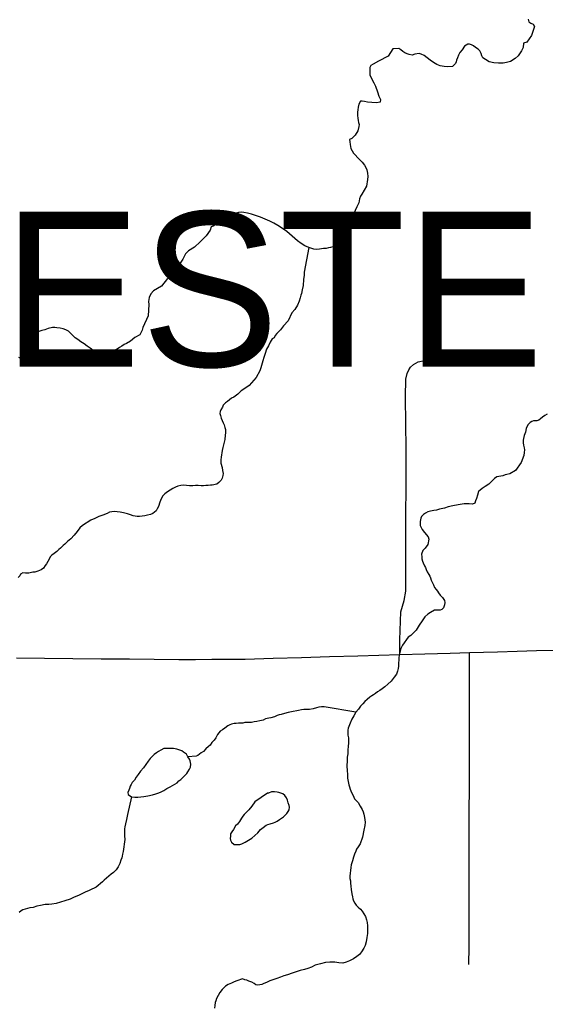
# Model space of a CAD drawing. Extents: x 103424 to 290657, y 38711 to 110967.
# Drawn here: x 214247.02 to 214247.309, y 40212.646 to 40213.189 of the extents above; entities that cross this region are included whole.
import ezdxf

# ---------------------------------------------------------------- set-up
doc = ezdxf.new("R2010")
doc.units = 0
for name, color, linetype in [('GM_X_County_Road', 7, 'Continuous'), ('GM_X_Minor_Lake', 7, 'Continuous'), ('GM_X_Minor_River', 7, 'Continuous'), ('GM_X_Township_Road', 7, 'Continuous'), ('GM_X_Township_Text', 7, 'Continuous')]:
    doc.layers.add(name, color=color, linetype=linetype)

msp = doc.modelspace()

# ---------------------------------------------------------------- linework, layer by layer
at = {"layer": 'GM_X_County_Road'}
msp.add_lwpolyline([(214247.01772, 40212.83749), (214247.03325, 40212.83735), (214247.04879, 40212.83721), (214247.06432, 40212.83706), (214247.07986, 40212.83692), (214247.09347, 40212.8368), (214247.10709, 40212.83668), (214247.1162, 40212.83671), (214247.1253, 40212.83674), (214247.13441, 40212.83681), (214247.14352, 40212.83687), (214247.15904, 40212.83733), (214247.17457, 40212.83779), (214247.1901, 40212.83826), (214247.20563, 40212.83872), (214247.21713, 40212.83906), (214247.22864, 40212.83941), (214247.24251, 40212.83978), (214247.25638, 40212.84016), (214247.26704, 40212.84045), (214247.28257, 40212.84089), (214247.29326, 40212.8412), (214247.30395, 40212.8415), (214247.31566, 40212.84182)], dxfattribs=at)
at = {"layer": 'GM_X_Minor_Lake'}
for points in [[(214247.102, 40212.78756), (214247.09877, 40212.78753), (214247.09726, 40212.78675), (214247.09594, 40212.78598), (214247.09481, 40212.7852), (214247.09349, 40212.78424), (214247.09236, 40212.78328), (214247.09123, 40212.78213), (214247.0903, 40212.7806), (214247.08899, 40212.77887), (214247.08768, 40212.77696), (214247.08599, 40212.77504), (214247.08468, 40212.77332), (214247.08356, 40212.77178), (214247.08263, 40212.77025), (214247.0815, 40212.76891), (214247.08095, 40212.76776), (214247.08039, 40212.76681), (214247.08002, 40212.76566), (214247.07965, 40212.76471), (214247.0791, 40212.76337), (214247.0793, 40212.76223), (214247.08103, 40212.76092), (214247.08293, 40212.76075), (214247.08445, 40212.76076), (214247.08616, 40212.76097), (214247.08786, 40212.76118), (214247.08995, 40212.76158), (214247.0926, 40212.76218), (214247.0945, 40212.76258), (214247.09601, 40212.76316), (214247.09734, 40212.76375), (214247.09885, 40212.76452), (214247.10055, 40212.76549), (214247.10225, 40212.76646), (214247.10357, 40212.76723), (214247.10621, 40212.76878), (214247.10715, 40212.76974), (214247.10828, 40212.77051), (214247.10922, 40212.77166), (214247.11016, 40212.77262), (214247.11148, 40212.77377), (214247.11204, 40212.77473), (214247.11297, 40212.77626), (214247.11353, 40212.77741), (214247.1137, 40212.77893), (214247.1135, 40212.77988), (214247.11329, 40212.78083), (214247.1129, 40212.78177), (214247.11213, 40212.7831), (214247.11135, 40212.78442), (214247.10963, 40212.78554), (214247.10867, 40212.78629), (214247.10714, 40212.78685), (214247.1066, 40212.78702)], [(214247.1066, 40212.78702), (214247.106, 40212.78722), (214247.10505, 40212.7874), (214247.10409, 40212.78758), (214247.102, 40212.78756)], [(214247.15589, 40212.763), (214247.14891, 40212.75818), (214247.14723, 40212.75588), (214247.14554, 40212.75377), (214247.14404, 40212.75224), (214247.1431, 40212.75128), (214247.14235, 40212.75032), (214247.1416, 40212.74917), (214247.14048, 40212.74745), (214247.13936, 40212.74592), (214247.13823, 40212.74495), (214247.13711, 40212.74304), (214247.13618, 40212.7417), (214247.13562, 40212.74055), (214247.13545, 40212.73941), (214247.13527, 40212.73808), (214247.13547, 40212.73713), (214247.13606, 40212.736), (214247.13759, 40212.73468), (214247.13949, 40212.7347), (214247.14063, 40212.73471), (214247.14177, 40212.7351), (214247.14366, 40212.73607), (214247.14536, 40212.73704), (214247.14724, 40212.7382), (214247.15063, 40212.74109), (214247.15138, 40212.74204), (214247.15213, 40212.743), (214247.15345, 40212.74416), (214247.15514, 40212.74531), (214247.15609, 40212.7457), (214247.15742, 40212.7461), (214247.15912, 40212.74668), (214247.16007, 40212.74707), (214247.1612, 40212.74766), (214247.16252, 40212.74843), (214247.16365, 40212.7492), (214247.16478, 40212.74997), (214247.16647, 40212.75189), (214247.16722, 40212.75285), (214247.16778, 40212.75381), (214247.16795, 40212.75533), (214247.16775, 40212.75628), (214247.16735, 40212.7576), (214247.16696, 40212.75912), (214247.16637, 40212.76044), (214247.16541, 40212.76177), (214247.16426, 40212.76271), (214247.1633, 40212.76308), (214247.16216, 40212.76344), (214247.1612, 40212.76362), (214247.15968, 40212.7638), (214247.15816, 40212.76378), (214247.15646, 40212.76301), (214247.15608, 40212.763), (214247.15589, 40212.763)], [(214247.15589, 40212.763), (214247.14891, 40212.75818), (214247.14723, 40212.75588), (214247.14554, 40212.75377), (214247.14404, 40212.75224), (214247.1431, 40212.75128), (214247.14235, 40212.75032), (214247.1416, 40212.74917), (214247.14048, 40212.74745), (214247.13936, 40212.74592), (214247.13823, 40212.74495), (214247.13711, 40212.74304), (214247.13618, 40212.7417), (214247.13562, 40212.74055), (214247.13545, 40212.73941), (214247.13527, 40212.73808), (214247.13547, 40212.73713), (214247.13606, 40212.736), (214247.13759, 40212.73468), (214247.13949, 40212.7347), (214247.14063, 40212.73471), (214247.14177, 40212.7351), (214247.14366, 40212.73607), (214247.14536, 40212.73704), (214247.14724, 40212.7382), (214247.15063, 40212.74109), (214247.15138, 40212.74204), (214247.15213, 40212.743)], [(214247.15213, 40212.743), (214247.15345, 40212.74416), (214247.15514, 40212.74531), (214247.15609, 40212.7457), (214247.15742, 40212.7461), (214247.15912, 40212.74668), (214247.16007, 40212.74707), (214247.1612, 40212.74766), (214247.16252, 40212.74843), (214247.16365, 40212.7492), (214247.16478, 40212.74997), (214247.16647, 40212.75189), (214247.16722, 40212.75285), (214247.16778, 40212.75381), (214247.16795, 40212.75533), (214247.16775, 40212.75628), (214247.16735, 40212.7576), (214247.16696, 40212.75912), (214247.16637, 40212.76044), (214247.16541, 40212.76177), (214247.16426, 40212.76271), (214247.1633, 40212.76308), (214247.16216, 40212.76344), (214247.1612, 40212.76362), (214247.15968, 40212.7638), (214247.15816, 40212.76378), (214247.15646, 40212.76301), (214247.15608, 40212.763), (214247.15589, 40212.763)]]:
    msp.add_lwpolyline(points, dxfattribs=at)
at = {"layer": 'GM_X_Minor_River'}
for points in [[(214247.29936, 40213.18937), (214247.29976, 40213.18786), (214247.30091, 40213.18711), (214247.30206, 40213.18655), (214247.30283, 40213.18522), (214247.30118, 40213.18026), (214247.29856, 40213.17663), (214247.29686, 40213.17604), (214247.29669, 40213.17376), (214247.29577, 40213.17184), (214247.2939, 40213.16916), (214247.2922, 40213.16763), (214247.28956, 40213.16608), (214247.28748, 40213.16549), (214247.28558, 40213.16509), (214247.28311, 40213.16506), (214247.28045, 40213.16523), (214247.27797, 40213.16577), (214247.27586, 40213.16708), (214247.27433, 40213.16802), (214247.27394, 40213.16915), (214247.27354, 40213.17048), (214247.27277, 40213.1718), (214247.27181, 40213.17275), (214247.27046, 40213.17368), (214247.26931, 40213.17462), (214247.26817, 40213.17518), (214247.26702, 40213.17555), (214247.26607, 40213.17554), (214247.26437, 40213.17438), (214247.26307, 40213.17247), (214247.26175, 40213.17094), (214247.26101, 40213.16941), (214247.26046, 40213.16807), (214247.2599, 40213.16673), (214247.25972, 40213.16578), (214247.25935, 40213.16483), (214247.25766, 40213.16329), (214247.25519, 40213.16307), (214247.2531, 40213.16324), (214247.25101, 40213.1636), (214247.2491, 40213.16434), (214247.24718, 40213.16547), (214247.24546, 40213.16678), (214247.24373, 40213.16809), (214247.2422, 40213.16922), (214247.24048, 40213.16996), (214247.23933, 40213.17033), (214247.23705, 40213.17012), (214247.23554, 40213.16953), (214247.23383, 40213.1699), (214247.23268, 40213.17026), (214247.23153, 40213.17082), (214247.23038, 40213.17157), (214247.22923, 40213.17251), (214247.22809, 40213.17307), (214247.22486, 40213.17304), (214247.22224, 40213.16902), (214247.21695, 40213.16611), (214247.21412, 40213.16456), (214247.2128, 40213.16379), (214247.21224, 40213.16264), (214247.21226, 40213.16131), (214247.21227, 40213.15998), (214247.21229, 40213.15846), (214247.21288, 40213.15714), (214247.21346, 40213.15581), (214247.21443, 40213.1543), (214247.2154, 40213.15241), (214247.21639, 40213.14938), (214247.21718, 40213.14691), (214247.21815, 40213.14502), (214247.21797, 40213.14369), (214247.21589, 40213.14329), (214247.21323, 40213.14345), (214247.21094, 40213.14362), (214247.20923, 40213.14398), (214247.20808, 40213.14416), (214247.20714, 40213.14415), (214247.2062, 40213.14243), (214247.20584, 40213.14091), (214247.20567, 40213.13938), (214247.2055, 40213.13805), (214247.20552, 40213.13634), (214247.20553, 40213.13482), (214247.20574, 40213.13349), (214247.20594, 40213.13235)], [(214247.20594, 40213.13235), (214247.20634, 40213.13121), (214247.20616, 40213.13026), (214247.20562, 40213.12778), (214247.20412, 40213.12549), (214247.20224, 40213.12357), (214247.20111, 40213.12298), (214247.20112, 40213.12184), (214247.20133, 40213.12032), (214247.20174, 40213.11805), (214247.20251, 40213.11672), (214247.20329, 40213.11559), (214247.20656, 40213.11201), (214247.20791, 40213.1105), (214247.20926, 40213.10881), (214247.21023, 40213.10729), (214247.21062, 40213.10635), (214247.21102, 40213.10445), (214247.21104, 40213.10274), (214247.21087, 40213.10103), (214247.21034, 40213.09741), (214247.20904, 40213.09511), (214247.20773, 40213.09301), (214247.20717, 40213.09186), (214247.20662, 40213.09034), (214247.20608, 40213.08824), (214247.20515, 40213.08595), (214247.20423, 40213.08385), (214247.20349, 40213.08232), (214247.20331, 40213.0808), (214247.20295, 40213.07889), (214247.20222, 40213.07698), (214247.20148, 40213.07469), (214247.19981, 40213.07144), (214247.19738, 40213.06762), (214247.19418, 40213.06511), (214247.19192, 40213.06395), (214247.19059, 40213.06356), (214247.18945, 40213.06336), (214247.18813, 40213.06296), (214247.18679, 40213.06295), (214247.18566, 40213.06275), (214247.18452, 40213.06255), (214247.183, 40213.06253), (214247.18147, 40213.06271), (214247.18033, 40213.06307), (214247.17861, 40213.06363), (214247.17651, 40213.06456), (214247.17441, 40213.06568), (214247.17249, 40213.06718), (214247.16654, 40213.07244), (214247.16366, 40213.07432), (214247.16156, 40213.07563), (214247.15945, 40213.07694), (214247.15716, 40213.07805), (214247.15467, 40213.07917), (214247.152, 40213.08028), (214247.14933, 40213.08121), (214247.14704, 40213.08194), (214247.14494, 40213.0825), (214247.14285, 40213.08285), (214247.14132, 40213.08303), (214247.14, 40213.08282), (214247.13829, 40213.08224), (214247.13621, 40213.08127), (214247.13375, 40213.08029), (214247.13111, 40213.07836), (214247.12828, 40213.07662), (214247.12602, 40213.07527), (214247.12488, 40213.07488), (214247.12433, 40213.07316), (214247.12209, 40213.06991), (214247.1189, 40213.06664), (214247.1157, 40213.06376), (214247.11249, 40213.06164), (214247.1108, 40213.0601), (214247.10931, 40213.05704), (214247.10633, 40213.05264), (214247.10387, 40213.0509), (214247.10256, 40213.04937), (214247.10088, 40213.0465), (214247.09751, 40213.04228), (214247.09317, 40213.03977), (214247.09167, 40213.03804), (214247.09074, 40213.03594), (214247.09039, 40213.03384), (214247.0906, 40213.03214), (214247.09029, 40213.02586), (214247.08732, 40213.01955), (214247.08696, 40213.01803), (214247.08566, 40213.01554), (214247.08283, 40213.014), (214247.08057, 40213.01188), (214247.0783, 40213.01072), (214247.07698, 40213.01013), (214247.07566, 40213.00917), (214247.07453, 40213.0084), (214247.07321, 40213.00762), (214247.07169, 40213.00704), (214247.07037, 40213.00646), (214247.06905, 40213.00587)], [(214247.17861, 40213.06363), (214247.17611, 40213.04991), (214247.17613, 40213.04839), (214247.17578, 40213.04592), (214247.17544, 40213.04268), (214247.1749, 40213.0402), (214247.17454, 40213.0383), (214247.17417, 40213.03735), (214247.17381, 40213.03582), (214247.17326, 40213.03391), (214247.17233, 40213.03181), (214247.17103, 40213.02933), (214247.16934, 40213.0276), (214247.1673, 40213.02321), (214247.16467, 40213.02033), (214247.16299, 40213.01822), (214247.16186, 40213.01707), (214247.16111, 40213.01611), (214247.16017, 40213.01515), (214247.15962, 40213.01381), (214247.15848, 40213.01323), (214247.15792, 40213.01228), (214247.15737, 40213.01132), (214247.15644, 40213.00941), (214247.15532, 40213.0075), (214247.15459, 40213.00521), (214247.15385, 40213.00292), (214247.1533, 40213.0012), (214247.15294, 40212.99987), (214247.15257, 40212.99853), (214247.15221, 40212.9972), (214247.15166, 40212.99567), (214247.14961, 40212.99204), (214247.14586, 40212.98763), (214247.14284, 40212.98551), (214247.14133, 40212.98454), (214247.13964, 40212.98281), (214247.13738, 40212.98108), (214247.13606, 40212.98049), (214247.13493, 40212.97972), (214247.1338, 40212.97876), (214247.13286, 40212.97799), (214247.13154, 40212.97665), (214247.13117, 40212.97569), (214247.13024, 40212.97416), (214247.12987, 40212.97321), (214247.12969, 40212.97207), (214247.13009, 40212.97093), (214247.13048, 40212.9696), (214247.13088, 40212.96827), (214247.13146, 40212.96695), (214247.13205, 40212.96582), (214247.13244, 40212.96449), (214247.13284, 40212.96335), (214247.13286, 40212.96145), (214247.13268, 40212.96012), (214247.13233, 40212.95783), (214247.13124, 40212.95345), (214247.13088, 40212.95173), (214247.13035, 40212.94812), (214247.13018, 40212.94659), (214247.1302, 40212.94469), (214247.13099, 40212.94242), (214247.1312, 40212.94071), (214247.13141, 40212.939), (214247.13123, 40212.93805), (214247.13087, 40212.93652), (214247.13031, 40212.93538), (214247.12919, 40212.93403), (214247.12805, 40212.93326), (214247.1254, 40212.93267), (214247.12445, 40212.93266), (214247.12331, 40212.93245), (214247.12198, 40212.93244), (214247.12065, 40212.93224), (214247.11932, 40212.93223), (214247.1178, 40212.9324), (214247.11628, 40212.93238), (214247.11476, 40212.93237), (214247.11305, 40212.93235), (214247.11134, 40212.93252), (214247.10944, 40212.9327), (214247.10811, 40212.93249), (214247.10659, 40212.9321), (214247.10527, 40212.93151), (214247.10376, 40212.93074), (214247.10224, 40212.92996), (214247.10092, 40212.929), (214247.09942, 40212.92784), (214247.09829, 40212.92669), (214247.09736, 40212.92516), (214247.09662, 40212.92325), (214247.09589, 40212.92096), (214247.09514, 40212.91962), (214247.09458, 40212.91848), (214247.0927, 40212.91713), (214247.09157, 40212.91655), (214247.08986, 40212.91615), (214247.08834, 40212.91575), (214247.08683, 40212.91555), (214247.0855, 40212.91534)], [(214247.06905, 40213.00587), (214247.06753, 40213.00529), (214247.06639, 40213.00508), (214247.06468, 40213.00507), (214247.06335, 40213.00524), (214247.06144, 40213.00599), (214247.05991, 40213.00673), (214247.05838, 40213.00805), (214247.05665, 40213.00917), (214247.05493, 40213.01048), (214247.0532, 40213.01161), (214247.05148, 40213.01292), (214247.04995, 40213.01386), (214247.04841, 40213.01536), (214247.04745, 40213.0163), (214247.04629, 40213.01743), (214247.04495, 40213.01818), (214247.04343, 40213.01873), (214247.04171, 40213.0191), (214247.04, 40213.01927), (214247.03886, 40213.01945), (214247.03753, 40213.01944), (214247.03525, 40213.01903), (214247.03336, 40213.01825), (214247.03165, 40213.01786), (214247.03052, 40213.01746), (214247.02957, 40213.01707), (214247.02788, 40213.01554), (214247.02675, 40213.01419), (214247.0262, 40213.01229), (214247.02565, 40213.01076), (214247.0251, 40213.00923), (214247.02473, 40213.00809), (214247.02475, 40213.00695), (214247.02438, 40213.0058), (214247.02383, 40213.00409), (214247.02252, 40213.00255), (214247.02119, 40213.00216), (214247.02024, 40213.00234), (214247.01909, 40213.0029)], [(214247.30988, 40212.97178), (214247.30856, 40212.971), (214247.30724, 40212.97004), (214247.30611, 40212.96927), (214247.30517, 40212.9685), (214247.30422, 40212.96811), (214247.30232, 40212.96809), (214247.30138, 40212.9677), (214247.30043, 40212.96712), (214247.29912, 40212.96596), (214247.29819, 40212.96386), (214247.29783, 40212.96177), (214247.29709, 40212.96005), (214247.29673, 40212.95834)], [(214247.29673, 40212.95834), (214247.29656, 40212.95738), (214247.29657, 40212.95605), (214247.29678, 40212.95472), (214247.29717, 40212.95321), (214247.29738, 40212.95207), (214247.2972, 40212.95055), (214247.29703, 40212.94902), (214247.29556, 40212.9452), (214247.29238, 40212.9408), (214247.28936, 40212.93887), (214247.28765, 40212.93847), (214247.2867, 40212.93827), (214247.28538, 40212.93788), (214247.28215, 40212.93728), (214247.28084, 40212.93631), (214247.27952, 40212.93497), (214247.27764, 40212.93324), (214247.27575, 40212.93189), (214247.27406, 40212.93073), (214247.27293, 40212.92996), (214247.27198, 40212.92919), (214247.27144, 40212.92709), (214247.27089, 40212.92538), (214247.27033, 40212.92404), (214247.26997, 40212.9227), (214247.26865, 40212.92212), (214247.26693, 40212.92229), (214247.26408, 40212.92246), (214247.26086, 40212.92185), (214247.25782, 40212.92125), (214247.25536, 40212.92066), (214247.25327, 40212.92007), (214247.25062, 40212.91947), (214247.24892, 40212.91888), (214247.2474, 40212.91868), (214247.24569, 40212.91828), (214247.24418, 40212.91788), (214247.24285, 40212.9173), (214247.24172, 40212.91653), (214247.24059, 40212.91538), (214247.24022, 40212.91442), (214247.23986, 40212.91271), (214247.23989, 40212.91043), (214247.24106, 40212.90816), (214247.24222, 40212.90665), (214247.24434, 40212.9042), (214247.24473, 40212.90287), (214247.24419, 40212.90001), (214247.2427, 40212.89791), (214247.24138, 40212.89675), (214247.24065, 40212.89465), (214247.24085, 40212.89313), (214247.24087, 40212.89199), (214247.24126, 40212.89086), (214247.24165, 40212.88991), (214247.24224, 40212.8882), (214247.24282, 40212.88726), (214247.24322, 40212.88612), (214247.2438, 40212.88499), (214247.24477, 40212.88348), (214247.24516, 40212.88253), (214247.24555, 40212.88158), (214247.24595, 40212.88026), (214247.24672, 40212.87893), (214247.2473, 40212.8778), (214247.24789, 40212.87628), (214247.24867, 40212.87515), (214247.24944, 40212.87421), (214247.25002, 40212.87326), (214247.25098, 40212.87213), (214247.25214, 40212.87081), (214247.2533, 40212.86911), (214247.2535, 40212.86798), (214247.25332, 40212.86683), (214247.25277, 40212.86512), (214247.25183, 40212.86416), (214247.25089, 40212.86376), (214247.24918, 40212.86375), (214247.24785, 40212.86374), (214247.24558, 40212.86257), (214247.24407, 40212.86161), (214247.24257, 40212.86007), (214247.24107, 40212.85796), (214247.23939, 40212.85548), (214247.23771, 40212.8528), (214247.23621, 40212.85126), (214247.2347, 40212.84991), (214247.23338, 40212.84895), (214247.23021, 40212.84455), (214247.22928, 40212.84264), (214247.22873, 40212.84054), (214247.22837, 40212.83901), (214247.2282, 40212.83749), (214247.22821, 40212.83616), (214247.22804, 40212.83502), (214247.22805, 40212.83407), (214247.22806, 40212.83293), (214247.22788, 40212.83159), (214247.22752, 40212.83026), (214247.22697, 40212.82854)], [(214247.0855, 40212.91534), (214247.08417, 40212.91533), (214247.08302, 40212.91551), (214247.08188, 40212.91569), (214247.08054, 40212.91625), (214247.07883, 40212.9168), (214247.07673, 40212.91735), (214247.07483, 40212.91771), (214247.07311, 40212.91788), (214247.07159, 40212.91806), (214247.07026, 40212.91804), (214247.06893, 40212.91784), (214247.06761, 40212.91707), (214247.06534, 40212.91609), (214247.06307, 40212.91531), (214247.0608, 40212.91434), (214247.05872, 40212.91337), (214247.054, 40212.91047), (214247.05269, 40212.90912), (214247.05119, 40212.90721), (214247.0495, 40212.9051), (214247.04763, 40212.90318), (214247.04574, 40212.90164), (214247.04443, 40212.9001), (214247.04349, 40212.89933), (214247.04198, 40212.89799), (214247.04104, 40212.89722), (214247.03992, 40212.89607), (214247.03841, 40212.8951), (214247.03728, 40212.89414), (214247.03634, 40212.89318), (214247.03578, 40212.89184), (214247.03504, 40212.89069), (214247.03429, 40212.88936), (214247.03354, 40212.8884), (214247.03261, 40212.88687), (214247.03129, 40212.88609), (214247.03034, 40212.8857), (214247.0294, 40212.88531), (214247.02788, 40212.88473), (214247.02674, 40212.88472), (214247.02447, 40212.88412), (214247.02276, 40212.88411), (214247.02124, 40212.88428), (214247.01991, 40212.8837), (214247.01954, 40212.88274), (214247.0186, 40212.88178)], [(214247.22697, 40212.82854), (214247.22566, 40212.82682), (214247.22397, 40212.82471), (214247.22209, 40212.82298), (214247.2204, 40212.82163), (214247.21908, 40212.82048), (214247.21776, 40212.81952), (214247.21644, 40212.81874), (214247.21531, 40212.81797), (214247.21418, 40212.8172), (214247.21323, 40212.81662), (214247.21229, 40212.81585), (214247.21079, 40212.81469), (214247.20947, 40212.81354), (214247.20834, 40212.8122), (214247.20703, 40212.81085), (214247.20591, 40212.80932), (214247.2046, 40212.8076), (214247.20348, 40212.80568), (214247.20236, 40212.80377), (214247.20144, 40212.80148), (214247.2007, 40212.79976), (214247.20033, 40212.79881), (214247.20015, 40212.79767), (214247.20017, 40212.79615), (214247.20018, 40212.795), (214247.20039, 40212.79349), (214247.2004, 40212.79216), (214247.20042, 40212.79064), (214247.20025, 40212.78873), (214247.20009, 40212.78683), (214247.20011, 40212.78474), (214247.19975, 40212.78283), (214247.19978, 40212.78093), (214247.19962, 40212.77789), (214247.19965, 40212.77542), (214247.19986, 40212.77333), (214247.19989, 40212.77124), (214247.20069, 40212.76763), (214247.20108, 40212.7665), (214247.20148, 40212.76517), (214247.20207, 40212.76346), (214247.20304, 40212.76176), (214247.20382, 40212.75987), (214247.20497, 40212.75874), (214247.20575, 40212.7578), (214247.20691, 40212.75591), (214247.20749, 40212.75496), (214247.20807, 40212.75402), (214247.20847, 40212.75269), (214247.20886, 40212.75137), (214247.20926, 40212.74966), (214247.20947, 40212.74833), (214247.20967, 40212.747), (214247.2095, 40212.74529), (214247.20896, 40212.74262), (214247.20825, 40212.73881), (214247.20696, 40212.73519), (214247.20584, 40212.73346), (214247.2049, 40212.73212), (214247.20454, 40212.73098), (214247.20379, 40212.72945), (214247.20324, 40212.72773), (214247.2027, 40212.72583), (214247.20233, 40212.72468), (214247.20196, 40212.72354), (214247.20179, 40212.72202), (214247.20162, 40212.72049), (214247.20145, 40212.71897), (214247.20128, 40212.71726), (214247.20129, 40212.71593), (214247.2015, 40212.71479), (214247.20151, 40212.71346), (214247.20172, 40212.71175), (214247.20193, 40212.71004), (214247.20234, 40212.70757), (214247.20274, 40212.70587), (214247.20294, 40212.70473), (214247.20314, 40212.70378), (214247.20392, 40212.70246), (214247.20469, 40212.70132), (214247.20585, 40212.70019), (214247.207, 40212.69906), (214247.20796, 40212.69793), (214247.2099, 40212.6951), (214247.2103, 40212.6932), (214247.2107, 40212.69169), (214247.21091, 40212.68998), (214247.21093, 40212.68808), (214247.21096, 40212.6858), (214247.2106, 40212.68351), (214247.21025, 40212.68104), (214247.2097, 40212.67913), (214247.20896, 40212.6776), (214247.20765, 40212.67569), (214247.20653, 40212.67415), (214247.20502, 40212.673), (214247.20314, 40212.67184), (214247.20106, 40212.67068), (214247.19917, 40212.6699), (214247.19727, 40212.66931)], [(214247.2046, 40212.8076), (214247.18707, 40212.81065), (214247.18555, 40212.81064), (214247.18423, 40212.81044), (214247.1829, 40212.81004), (214247.18101, 40212.80945), (214247.17892, 40212.80905), (214247.1774, 40212.80904), (214247.17588, 40212.80902), (214247.17455, 40212.80882), (214247.17303, 40212.80861), (214247.16905, 40212.80781), (214247.16735, 40212.80741), (214247.16526, 40212.80682), (214247.16337, 40212.80642), (214247.16223, 40212.80622), (214247.16128, 40212.80583), (214247.15977, 40212.80506), (214247.15769, 40212.80447), (214247.15655, 40212.80426), (214247.15484, 40212.80387), (214247.15352, 40212.80328), (214247.15162, 40212.80288), (214247.15011, 40212.80249), (214247.14859, 40212.80228), (214247.14707, 40212.80189), (214247.14593, 40212.80188), (214247.14498, 40212.80187), (214247.14346, 40212.80185), (214247.14232, 40212.80165), (214247.14099, 40212.80164), (214247.13985, 40212.80163), (214247.13871, 40212.80142), (214247.13757, 40212.80141), (214247.13606, 40212.80102), (214247.13511, 40212.80063), (214247.13398, 40212.80005), (214247.13247, 40212.79889), (214247.13115, 40212.79793), (214247.12983, 40212.79715), (214247.12833, 40212.79524), (214247.1274, 40212.79352), (214247.12647, 40212.79217), (214247.12534, 40212.79083), (214247.12441, 40212.78949), (214247.12347, 40212.78872), (214247.12196, 40212.78738), (214247.12065, 40212.78603), (214247.11933, 40212.78526), (214247.11763, 40212.78372), (214247.11669, 40212.78333), (214247.11213, 40212.7831)], [(214247.08103, 40212.76092), (214247.07886, 40212.7512), (214247.07832, 40212.74854), (214247.07778, 40212.74606), (214247.07742, 40212.74453), (214247.07724, 40212.74339), (214247.07726, 40212.74187), (214247.07728, 40212.73959), (214247.07731, 40212.7375), (214247.07643, 40212.73084), (214247.07607, 40212.7295), (214247.07589, 40212.72836), (214247.07571, 40212.72741), (214247.07516, 40212.72607), (214247.07461, 40212.72435), (214247.07368, 40212.72244), (214247.07256, 40212.72072), (214247.07106, 40212.71938), (214247.06993, 40212.71841), (214247.06861, 40212.71726), (214247.06729, 40212.71611), (214247.06597, 40212.71514), (214247.06503, 40212.71418), (214247.0639, 40212.71322), (214247.06278, 40212.71207), (214247.06165, 40212.7113), (214247.06051, 40212.71071), (214247.05919, 40212.71013), (214247.05768, 40212.70935), (214247.0556, 40212.70857), (214247.05371, 40212.7076), (214247.05182, 40212.70664), (214247.04955, 40212.70566), (214247.04728, 40212.70469), (214247.04444, 40212.70371), (214247.04198, 40212.70292), (214247.03951, 40212.70233), (214247.03724, 40212.70193), (214247.03553, 40212.70172), (214247.03344, 40212.7017), (214247.03097, 40212.7011), (214247.02889, 40212.7007), (214247.02699, 40212.70011), (214247.02509, 40212.6999), (214247.02377, 40212.69951), (214247.02244, 40212.69912), (214247.02131, 40212.69873), (214247.02036, 40212.69815), (214247.01923, 40212.69737)], [(214247.19727, 40212.66931), (214247.19518, 40212.66948), (214247.1929, 40212.66984), (214247.19023, 40212.67), (214247.18776, 40212.66978), (214247.18511, 40212.669), (214247.18208, 40212.66821), (214247.18019, 40212.66724), (214247.17811, 40212.66646), (214247.17622, 40212.66587), (214247.17394, 40212.66527), (214247.17167, 40212.66468), (214247.1694, 40212.6639), (214247.16694, 40212.66292), (214247.16485, 40212.66233), (214247.16296, 40212.66174), (214247.16107, 40212.66096), (214247.1588, 40212.66018), (214247.15709, 40212.65959), (214247.15539, 40212.65881), (214247.15388, 40212.65823), (214247.15274, 40212.65765), (214247.15161, 40212.65744), (214247.15066, 40212.65725), (214247.14951, 40212.65742), (214247.14856, 40212.65817), (214247.14722, 40212.65892), (214247.14569, 40212.65948), (214247.14454, 40212.66003), (214247.1434, 40212.66021), (214247.14206, 40212.66077), (214247.13904, 40212.6596), (214247.13752, 40212.65901), (214247.13601, 40212.65843), (214247.13431, 40212.65765), (214247.1328, 40212.65669), (214247.13092, 40212.65496), (214247.12961, 40212.65323), (214247.12868, 40212.65151), (214247.12774, 40212.64998), (214247.12738, 40212.64865), (214247.12701, 40212.64769), (214247.12684, 40212.64598), (214247.12667, 40212.64465)]]:
    msp.add_lwpolyline(points, dxfattribs=at)
at = {"layer": 'GM_X_Township_Road'}
for points in [[(214247.22864, 40212.83941), (214247.22882, 40212.84737), (214247.22924, 40212.86289), (214247.23114, 40212.86917), (214247.23212, 40212.87432), (214247.23197, 40212.88749), (214247.23204, 40212.90302), (214247.2321, 40212.91856), (214247.23215, 40212.92921), (214247.23219, 40212.93986), (214247.23216, 40212.95307), (214247.23212, 40212.96628), (214247.23182, 40212.98126), (214247.23205, 40212.99102), (214247.23272, 40212.99413), (214247.23363, 40212.99618), (214247.23469, 40212.99761), (214247.23628, 40212.99913), (214247.23878, 40213.00057), (214247.24226, 40213.00132), (214247.24794, 40213.00246)], [(214247.26671, 40212.6687), (214247.26689, 40212.67839), (214247.26704, 40212.84045)]]:
    msp.add_lwpolyline(points, dxfattribs=at)

# ---------------------------------------------------------------- texts
at = {"layer": 'GM_X_Township_Text'}
msp.add_text('CHESTER', height=0.085227, rotation=0, dxfattribs=at).set_placement((214246.8456, 40212.99799))

doc.saveas('drawing.dxf')
